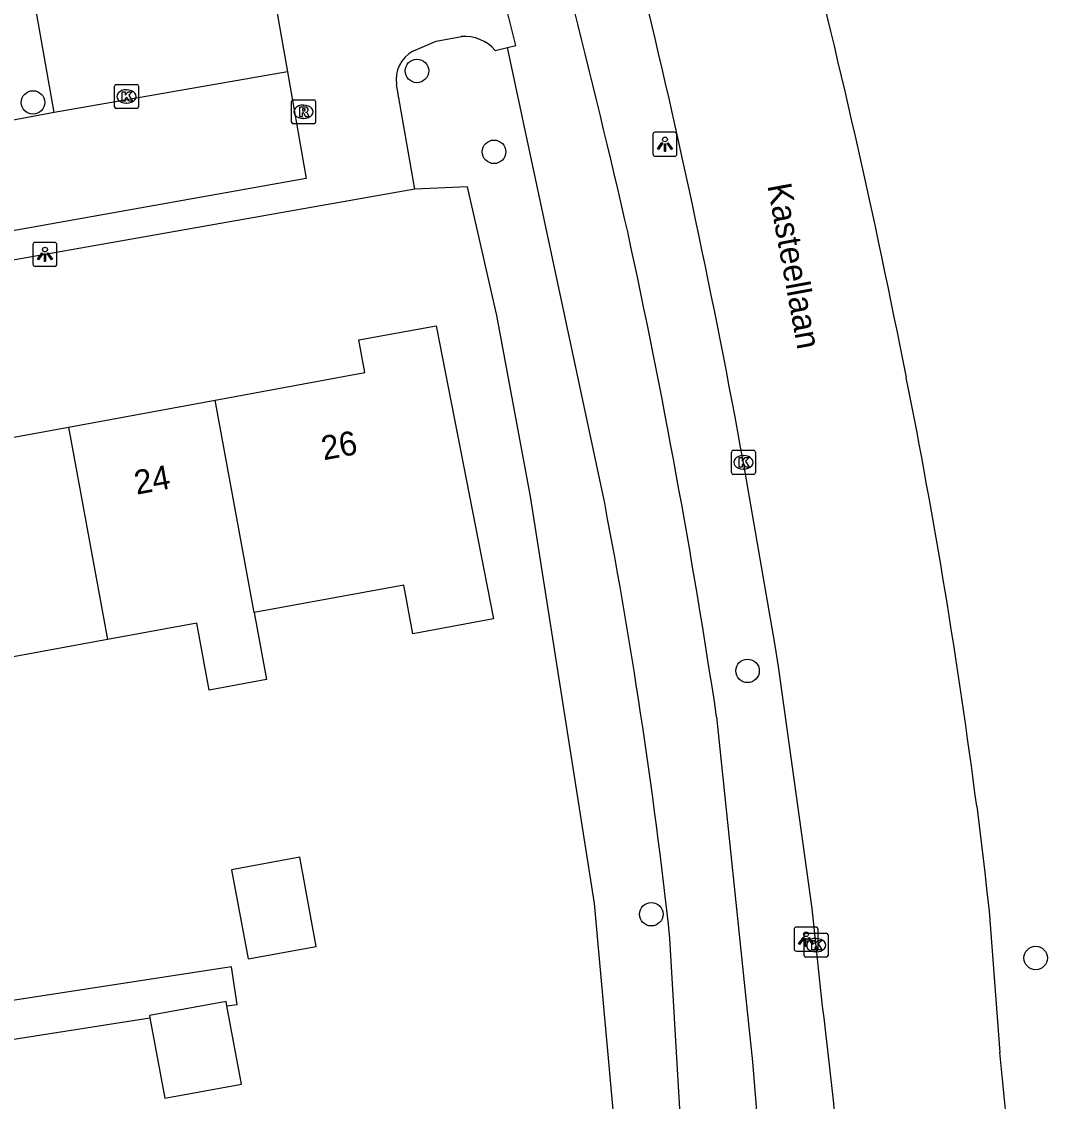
# Model space of a CAD drawing. Extents: x 157793 to 159380, y 380882 to 382313.
# Drawn here: x 158968.64 to 159011.34, y 381594.85 to 381639.8 of the extents above; entities that cross this region are included whole.
import ezdxf

# ---------------------------------------------------------------- set-up
doc = ezdxf.new("R2010")
doc.units = 0
for name, color, linetype in [('IMGEO_Boom', 7, 'Continuous'), ('IMGEO_Fietspad_gesloten', 7, 'Continuous'), ('IMGEO_Groenvoorziening', 7, 'Continuous'), ('IMGEO_Kolk', 7, 'Continuous'), ('IMGEO_Lichtpunt', 7, 'Continuous'), ('IMGEO_Openbare_ruimte_label', 7, 'Continuous'), ('IMGEO_Pand', 7, 'Continuous'), ('IMGEO_Pand_nummerreeks', 7, 'Continuous'), ('IMGEO_Rijbaan_lokaal_gesloten', 7, 'Continuous'), ('IMGEO_Rijbaan_lokaal_open', 7, 'Continuous'), ('IMGEO_Rioolput', 7, 'Continuous'), ('IMGEO_Voetpad_open', 7, 'Continuous')]:
    doc.layers.add(name, color=color, linetype=linetype)

msp = doc.modelspace()

# ---------------------------------------------------------------- linework, layer by layer
at = {"layer": 'IMGEO_Boom'}
for centre in [(158985.096, 381637.749), (158969.115, 381636.438), (158988.305, 381634.381), (158998.858, 381612.776), (158994.851, 381602.644), (159010.849, 381600.823)]:
    msp.add_circle(centre, 0.489, dxfattribs=at)
at = {"layer": 'IMGEO_Fietspad_gesloten'}
for points in [[(158988.862, 381638.724), (158989.211, 381638.807), (158988.547, 381641.481), (158988.192, 381641.408)], [(158992.798, 381620.339), (158988.862, 381638.724)], [(158997.57, 381610.863), (158998.781, 381599.132), (158999.067, 381596.499), (158999.995, 381585.059), (159000.245, 381580.692), (159000.608, 381570.369)], [(158997.504, 381569.478), (158995.625, 381601.64)]]:
    msp.add_lwpolyline(points, dxfattribs=at)
for centre, radius, start, end in [((158529.113, 381523.823), 476.966, 12.98415, 15.42607), ((158681.359, 381563.347), 319.762, 8.54565, 12.21232), ((158770.737, 381577.204), 226.212, 6.20145, 10.99281)]:
    msp.add_arc(centre, radius, start, end, dxfattribs=at)
at = {"layer": 'IMGEO_Groenvoorziening'}
msp.add_lwpolyline([(158991.058, 381573.533), (158994.628, 381574.19), (158994.251, 381583.612), (158992.482, 381603.093), (158989.825, 381620.034), (158988.418, 381627.563), (158987.202, 381632.921), (158985.004, 381632.829)], dxfattribs=at)
at = {"layer": 'IMGEO_Kolk'}
for p, q in [((158972.508, 381636.259), (158972.508, 381637.111)), ((158972.583, 381637.185), (158973.435, 381637.185)), ((158972.996, 381636.965), (158973.021, 381636.965)), ((158973.509, 381637.111), (158973.509, 381636.259)), ((158973.435, 381636.185), (158972.583, 381636.185)), ((158973.019, 381636.405), (158972.994, 381636.405)), ((158998.183, 381621.03), (158998.183, 381621.882)), ((158998.258, 381621.956), (158999.11, 381621.956)), ((158998.671, 381621.736), (158998.696, 381621.736)), ((158999.184, 381621.882), (158999.184, 381621.03)), ((158999.11, 381620.956), (158998.258, 381620.956)), ((158998.694, 381621.176), (158998.669, 381621.176)), ((159001.208, 381600.931), (159001.208, 381601.783)), ((159001.283, 381601.857), (159002.135, 381601.857)), ((159001.696, 381601.637), (159001.721, 381601.637)), ((159002.209, 381601.783), (159002.209, 381600.931)), ((159001.719, 381601.077), (159001.694, 381601.077)), ((159002.135, 381600.857), (159001.283, 381600.857))]:
    msp.add_line(p, q, dxfattribs=at)
for points in [[(158972.508, 381636.259), (158972.508, 381637.111)], [(158972.583, 381637.185), (158973.435, 381637.185)], [(158973.509, 381637.111), (158973.509, 381636.259)], [(158972.829, 381636.885), (158972.952, 381636.885), (158972.952, 381636.734), (158973.082, 381636.885), (158973.246, 381636.885), (158973.1, 381636.734), (158973.253, 381636.485), (158973.101, 381636.485), (158973.016, 381636.649), (158972.952, 381636.582), (158972.952, 381636.485), (158972.829, 381636.485), (158972.829, 381636.885)], [(158973.435, 381636.185), (158972.583, 381636.185)], [(158998.183, 381621.03), (158998.183, 381621.882)], [(158998.258, 381621.956), (158999.11, 381621.956)], [(158999.184, 381621.882), (158999.184, 381621.03)], [(158998.504, 381621.656), (158998.627, 381621.656), (158998.627, 381621.505), (158998.757, 381621.656), (158998.921, 381621.656), (158998.775, 381621.505), (158998.928, 381621.256), (158998.776, 381621.256), (158998.691, 381621.42), (158998.627, 381621.353), (158998.627, 381621.256), (158998.504, 381621.256), (158998.504, 381621.656)], [(158999.11, 381620.956), (158998.258, 381620.956)], [(159001.208, 381600.931), (159001.208, 381601.783)], [(159001.283, 381601.857), (159002.135, 381601.857)], [(159001.529, 381601.557), (159001.652, 381601.557), (159001.652, 381601.406), (159001.782, 381601.557), (159001.946, 381601.557), (159001.8, 381601.406), (159001.953, 381601.157), (159001.801, 381601.157), (159001.716, 381601.321), (159001.652, 381601.254), (159001.652, 381601.157), (159001.529, 381601.157), (159001.529, 381601.557)], [(159002.209, 381601.783), (159002.209, 381600.931)], [(159002.135, 381600.857), (159001.283, 381600.857)]]:
    msp.add_lwpolyline(points, dxfattribs=at)
for centre, start, end in [((158972.585, 381637.109), 91.552, 178.448), ((158972.585, 381637.109), 91.552, 178.448), ((158973.433, 381637.109), 1.552, 88.448), ((158973.433, 381637.109), 1.552, 88.448), ((158972.585, 381636.261), 181.552, 268.448), ((158972.585, 381636.261), 181.552, 268.448), ((158973.433, 381636.261), 271.552, 358.448), ((158973.433, 381636.261), 271.552, 358.448), ((158998.26, 381621.88), 91.552, 178.448), ((158998.26, 381621.88), 91.552, 178.448), ((158999.108, 381621.88), 1.552, 88.448), ((158999.108, 381621.88), 1.552, 88.448), ((158998.26, 381621.032), 181.552, 268.448), ((158998.26, 381621.032), 181.552, 268.448), ((158999.108, 381621.032), 271.552, 358.448), ((158999.108, 381621.032), 271.552, 358.448), ((159001.285, 381601.781), 91.552, 178.448), ((159001.285, 381601.781), 91.552, 178.448), ((159002.133, 381601.781), 1.552, 88.448), ((159002.133, 381601.781), 1.552, 88.448), ((159001.285, 381600.933), 181.552, 268.448), ((159001.285, 381600.933), 181.552, 268.448), ((159002.133, 381600.933), 271.552, 358.448), ((159002.133, 381600.933), 271.552, 358.448)]:
    msp.add_arc(centre, 0.0765, start, end, dxfattribs=at)
for centre, major_axis, ratio, start_param, end_param in [((158972.995, 381636.685), (-0.387, 0.002), 0.722429, 4.712389, 7.853982), ((158973.02, 381636.685), (-0.39, 0.002), 0.717154, 1.570796, 4.712389), ((158998.67, 381621.456), (-0.387, 0.002), 0.722429, 4.712389, 7.853982), ((158998.695, 381621.456), (-0.39, 0.002), 0.717154, 1.570796, 4.712389), ((159001.695, 381601.357), (-0.387, 0.002), 0.722429, 4.712389, 7.853982), ((159001.72, 381601.357), (-0.39, 0.002), 0.717154, 1.570796, 4.712389)]:
    msp.add_ellipse(centre, major_axis=major_axis, ratio=ratio, start_param=start_param, end_param=end_param, dxfattribs=at)
at = {"layer": 'IMGEO_Lichtpunt'}
for p, q in [((158995.822, 381635.194), (158995.014, 381635.194)), ((158995.822, 381635.194), (158995.014, 381635.194)), ((158994.92, 381635.099), (158994.92, 381634.292)), ((158994.92, 381635.099), (158994.92, 381634.292)), ((158995.916, 381634.292), (158995.916, 381635.099)), ((158995.916, 381634.292), (158995.916, 381635.099)), ((158995.014, 381634.198), (158995.822, 381634.198)), ((158995.014, 381634.198), (158995.822, 381634.198)), ((158969.115, 381630.516), (158969.115, 381629.709)), ((158969.115, 381630.516), (158969.115, 381629.709)), ((158970.017, 381630.611), (158969.209, 381630.611)), ((158970.017, 381630.611), (158969.209, 381630.611)), ((158970.111, 381629.709), (158970.111, 381630.516)), ((158970.111, 381629.709), (158970.111, 381630.516)), ((158969.209, 381629.615), (158970.017, 381629.615)), ((158969.209, 381629.615), (158970.017, 381629.615)), ((159000.795, 381602.013), (159000.795, 381601.206)), ((159000.795, 381602.013), (159000.795, 381601.206)), ((159001.697, 381602.108), (159000.889, 381602.108)), ((159001.697, 381602.108), (159000.889, 381602.108)), ((159001.791, 381601.206), (159001.791, 381602.013)), ((159001.791, 381601.206), (159001.791, 381602.013)), ((159000.889, 381601.112), (159001.697, 381601.112)), ((159000.889, 381601.112), (159001.697, 381601.112))]:
    msp.add_line(p, q, dxfattribs=at)
for points in [[(158995.294, 381634.763), (158995.333, 381634.735), (158995.145, 381634.473), (158995.107, 381634.5), (158995.294, 381634.763)], [(158995.396, 381634.715), (158995.443, 381634.715), (158995.443, 381634.393), (158995.396, 381634.393), (158995.396, 381634.715)], [(158995.506, 381634.735), (158995.544, 381634.762), (158995.731, 381634.5), (158995.692, 381634.472), (158995.506, 381634.735)], [(158969.489, 381630.18), (158969.528, 381630.152), (158969.34, 381629.89), (158969.302, 381629.917), (158969.489, 381630.18)], [(158969.591, 381630.132), (158969.638, 381630.132), (158969.638, 381629.81), (158969.591, 381629.81), (158969.591, 381630.132)], [(158969.701, 381630.152), (158969.739, 381630.179), (158969.926, 381629.917), (158969.887, 381629.889), (158969.701, 381630.152)], [(159001.169, 381601.677), (159001.208, 381601.649), (159001.02, 381601.387), (159000.982, 381601.414), (159001.169, 381601.677)], [(159001.271, 381601.629), (159001.318, 381601.629), (159001.318, 381601.307), (159001.271, 381601.307), (159001.271, 381601.629)], [(159001.381, 381601.649), (159001.419, 381601.676), (159001.606, 381601.414), (159001.567, 381601.386), (159001.381, 381601.649)]]:
    msp.add_lwpolyline(points, dxfattribs=at)
for centre in [(158995.419, 381634.897), (158969.614, 381630.314), (159001.294, 381601.811)]:
    msp.add_circle(centre, 0.0994, dxfattribs=at)
for centre, start, end in [((158995.014, 381635.099), 90, 180), ((158995.014, 381635.099), 90, 180), ((158995.822, 381635.099), 0, 90), ((158995.822, 381635.099), 0, 90), ((158995.014, 381634.292), 180, 270), ((158995.014, 381634.292), 180, 270), ((158995.822, 381634.292), 270, 0), ((158995.822, 381634.292), 270, 360), ((158969.209, 381630.516), 90, 180), ((158969.209, 381630.516), 90, 180), ((158970.017, 381630.516), 0, 90), ((158970.017, 381630.516), 0, 90), ((158969.209, 381629.709), 180, 270), ((158969.209, 381629.709), 180, 270), ((158970.017, 381629.709), 270, 0), ((158970.017, 381629.709), 270, 360), ((159000.889, 381602.013), 90, 180), ((159000.889, 381602.013), 90, 180), ((159001.697, 381602.013), 0, 90), ((159001.697, 381602.013), 0, 90), ((159000.889, 381601.206), 180, 270), ((159000.889, 381601.206), 180, 270), ((159001.697, 381601.206), 270, 0), ((159001.697, 381601.206), 270, 360)]:
    msp.add_arc(centre, 0.0946, start, end, dxfattribs=at)
at = {"layer": 'IMGEO_Pand'}
for points in [[(158976.699, 381624.044), (158982.927, 381625.189), (158982.676, 381626.552), (158985.896, 381627.144), (158988.284, 381614.936), (158984.92, 381614.318), (158984.547, 381616.345), (158978.326, 381615.201)], [(158970.591, 381622.921), (158976.699, 381624.044)], [(158978.326, 381615.201), (158976.699, 381624.044)], [(158960.951, 381622.704), (158964.084, 381623.28), (158964.36, 381621.775), (158970.591, 381622.921)], [(158970.591, 381622.921), (158972.217, 381614.077)], [(158978.326, 381615.201), (158978.839, 381612.416), (158976.444, 381611.975), (158975.932, 381614.76), (158972.217, 381614.077)], [(158972.217, 381614.077), (158966.097, 381612.952), (158966.464, 381610.959), (158963.221, 381610.363)], [(158977.384, 381604.497), (158978.067, 381600.782), (158980.903, 381601.303), (158980.219, 381605.019), (158977.384, 381604.497)], [(158977.188, 381598.826), (158977.153, 381599.014), (158973.964, 381598.428), (158973.983, 381598.326)], [(158973.983, 381598.326), (158974.597, 381594.984), (158977.787, 381595.57), (158977.188, 381598.826)]]:
    msp.add_lwpolyline(points, dxfattribs=at)
at = {"layer": 'IMGEO_Rijbaan_lokaal_gesloten'}
for points in [[(159001.983, 381598.814), (159001.548, 381602.882), (159000.139, 381612.95), (159000, 381613.827), (158998.686, 381621.452)], [(159008.397, 381607.143), (159008.73, 381604.379), (159008.824, 381603.577), (159008.915, 381602.775), (159009.359, 381596.889)]]:
    msp.add_lwpolyline(points, dxfattribs=at)
for centre, radius, start, end in [((158687.595, 381563.204), 323.819, 10.99797, 14.63429), ((158653.442, 381558.754), 350.891, 10.29302, 13.65843), ((158744.391, 381572.92), 266.215, 7.38594, 11.27711), ((158795.008, 381573.205), 208.553, 2.72778, 7.05341), ((158658.473, 381561.578), 352.659, 3.55942, 5.74659)]:
    msp.add_arc(centre, radius, start, end, dxfattribs=at)
at = {"layer": 'IMGEO_Rijbaan_lokaal_open'}
for points in [[(158979.706, 381637.712), (158980.488, 381633.274), (158964.678, 381630.448), (158944.178, 381632.922)], [(158979.706, 381637.712), (158970.001, 381636.014)], [(158970.001, 381636.014), (158964.589, 381635.012), (158944.845, 381637.381)]]:
    msp.add_lwpolyline(points, dxfattribs=at)
at = {"layer": 'IMGEO_Rioolput'}
for p, q in [((158979.949, 381636.547), (158980.801, 381636.547)), ((158979.874, 381635.621), (158979.874, 381636.473)), ((158980.362, 381636.327), (158980.387, 381636.327)), ((158980.875, 381636.473), (158980.875, 381635.621)), ((158980.385, 381635.767), (158980.36, 381635.767)), ((158980.801, 381635.547), (158979.949, 381635.547))]:
    msp.add_line(p, q, dxfattribs=at)
for points in [[(158979.949, 381636.547), (158980.801, 381636.547)], [(158979.874, 381635.621), (158979.874, 381636.473)], [(158980.463, 381636.245), (158980.211, 381636.247), (158980.211, 381635.847)], [(158980.389, 381636.166), (158980.335, 381636.166), (158980.335, 381636.085)], [(158980.335, 381636.085), (158980.387, 381636.085)], [(158980.875, 381636.473), (158980.875, 381635.621)], [(158980.211, 381635.847), (158980.335, 381635.847), (158980.335, 381636.009), (158980.346, 381636.009)], [(158980.393, 381635.98), (158980.464, 381635.847), (158980.604, 381635.847), (158980.539, 381635.973)], [(158980.801, 381635.547), (158979.949, 381635.547)]]:
    msp.add_lwpolyline(points, dxfattribs=at)
for centre, radius, start, end in [((158979.951, 381636.471), 0.0765, 91.552, 178.448), ((158979.951, 381636.471), 0.0765, 91.552, 178.448), ((158980.799, 381636.471), 0.0765, 1.552, 88.448), ((158980.799, 381636.471), 0.0765, 1.552, 88.448), ((158980.371, 381636.274), 0.19, 274.7715, 282.9687), ((158980.395, 381636.07), 0.0964, 77.0061, 93.1865), ((158980.409, 381636.127), 0.0378, 276.6634, 79.6772), ((158980.462, 381636.135), 0.109, 350.3612, 89.416), ((158980.46, 381636.135), 0.112, 277.5842, 350.9817), ((158979.951, 381635.623), 0.0765, 181.552, 268.448), ((158979.951, 381635.623), 0.0765, 181.552, 268.448), ((158980.345, 381635.956), 0.0533, 26.0293, 88.6989), ((158980.444, 381635.92), 0.108, 29.5134, 73.7905), ((158980.799, 381635.623), 0.0765, 271.552, 358.448), ((158980.799, 381635.623), 0.0765, 271.552, 358.448)]:
    msp.add_arc(centre, radius, start, end, dxfattribs=at)
for centre, major_axis, ratio, start_param, end_param in [((158980.361, 381636.047), (-0.387, 0.002), 0.722429, 4.712389, 7.853982), ((158980.386, 381636.047), (-0.39, 0.002), 0.717154, 1.570796, 4.712389)]:
    msp.add_ellipse(centre, major_axis=major_axis, ratio=ratio, start_param=start_param, end_param=end_param, dxfattribs=at)
at = {"layer": 'IMGEO_Voetpad_open'}
for points in [[(158978.858, 381642.523), (158979.706, 381637.712)], [(158970.001, 381636.014), (158969.115, 381641.049)], [(158984.931, 381638.571), (158985.897, 381638.991), (158986.944, 381639.179)], [(158988.357, 381638.604), (158988.862, 381638.724)], [(158985.004, 381632.829), (158984.242, 381637.181)], [(158985.004, 381632.829), (158960.022, 381628.413)], [(158977.188, 381598.826), (158977.615, 381598.893), (158977.371, 381600.451), (158965.36, 381598.616)], [(158965.65, 381597.026), (158973.983, 381598.326)]]:
    msp.add_lwpolyline(points, dxfattribs=at)
for centre, radius, start, end in [((158987.094, 381637.524), 1.662, 40.53, 95.1837), ((158985.577, 381637.385), 1.35, 118.5663, 188.7)]:
    msp.add_arc(centre, radius, start, end, dxfattribs=at)

# ---------------------------------------------------------------- texts
at = {"layer": 'IMGEO_Openbare_ruimte_label'}
msp.add_text('Kasteellaan', height=1, rotation=280.4227, dxfattribs=at).set_placement((158999.678, 381632.984))
at = {"layer": 'IMGEO_Pand_nummerreeks'}
for s, rotation, p in [('26', 10.4189, (158981.211, 381621.539)), ('24', 10.4164, (158973.426, 381620.107))]:
    msp.add_text(s, height=1, rotation=rotation, dxfattribs=at).set_placement(p)

doc.saveas('drawing.dxf')
